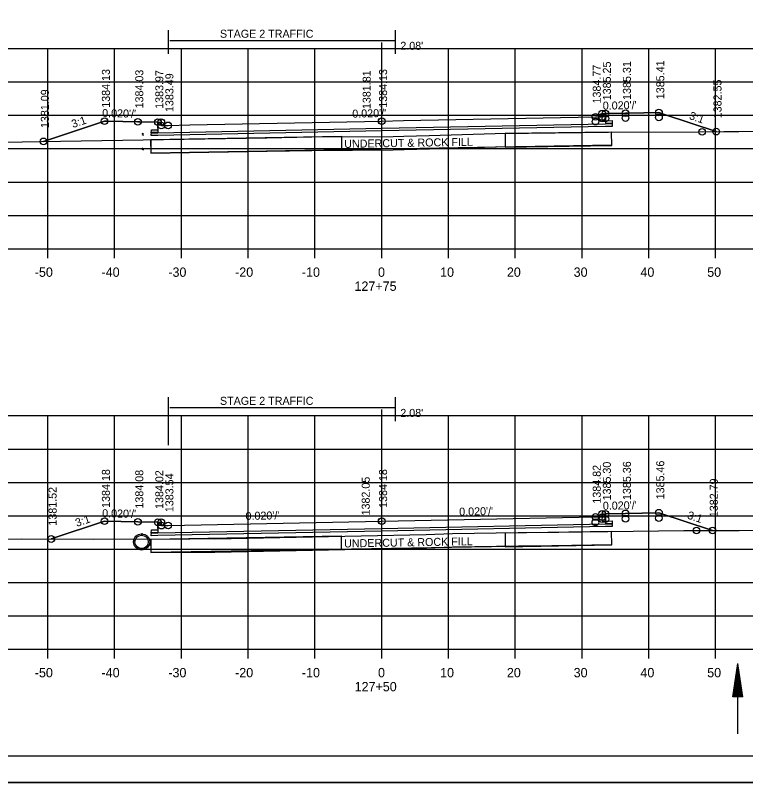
# Model space of a CAD drawing. Extents: x 1374311 to 1383814, y 384102 to 406278.
# Drawn here: x 1381573.8 to 1381683.2, y 386884.7 to 386999.6 of the extents above; entities that cross this region are included whole.
import ezdxf

# ---------------------------------------------------------------- set-up
doc = ezdxf.new("R2010")
doc.units = 0
for name, color, linetype in [('R_Axis', 7, 'Continuous'), ('R_Axis Annot', 7, 'Continuous'), ('R_Border', 7, 'Continuous'), ('R_Draft', 7, 'Continuous'), ('R_Exist Surface', 7, 'Continuous'), ('R_Fin Surface', 7, 'Continuous'), ('R_Grid', 7, 'Continuous'), ('R_No Plot', 7, 'Continuous'), ('R_Water', 7, 'Continuous'), ('R_Xsect Elev', 7, 'Continuous'), ('R_Xsect Slope', 7, 'Continuous')]:
    doc.layers.add(name, color=color, linetype=linetype)

msp = doc.modelspace()

# ---------------------------------------------------------------- linework, layer by layer
at = {"layer": 'R_Axis'}
for p, q in [((1381488.66, 386964.64), (1381768.66, 386964.64)), ((1381578.66, 386963.24), (1381578.66, 386964.64)), ((1381588.66, 386963.24), (1381588.66, 386964.64)), ((1381598.66, 386963.24), (1381598.66, 386964.64)), ((1381608.66, 386963.24), (1381608.66, 386964.64)), ((1381618.66, 386963.24), (1381618.66, 386964.64)), ((1381628.66, 386963.24), (1381628.66, 386964.64)), ((1381638.66, 386963.24), (1381638.66, 386964.64)), ((1381648.66, 386963.24), (1381648.66, 386964.64)), ((1381658.66, 386963.24), (1381658.66, 386964.64)), ((1381668.66, 386963.24), (1381668.66, 386964.64)), ((1381678.66, 386963.24), (1381678.66, 386964.64)), ((1381488.66, 386904.64), (1381768.66, 386904.64)), ((1381578.66, 386903.24), (1381578.66, 386904.64)), ((1381588.66, 386903.24), (1381588.66, 386904.64)), ((1381598.66, 386903.24), (1381598.66, 386904.64)), ((1381608.66, 386903.24), (1381608.66, 386904.64)), ((1381618.66, 386903.24), (1381618.66, 386904.64)), ((1381628.66, 386903.24), (1381628.66, 386904.64)), ((1381638.66, 386903.24), (1381638.66, 386904.64)), ((1381648.66, 386903.24), (1381648.66, 386904.64)), ((1381658.66, 386903.24), (1381658.66, 386904.64)), ((1381668.66, 386903.24), (1381668.66, 386904.64)), ((1381678.66, 386903.24), (1381678.66, 386904.64))]:
    msp.add_line(p, q, dxfattribs=at)
at = {"layer": 'R_Border'}
msp.add_line((1381786.84, 386888.64), (1381470.66, 386888.64), dxfattribs=at)
at = {"layer": 'R_Draft'}
for p, q in [((1381681.25, 386897.5), (1381682, 386902.5)), ((1381682.75, 386897.5), (1381682, 386902.5)), ((1381681.37, 386897.5), (1381682, 386901.66)), ((1381682.62, 386897.5), (1381682, 386901.66)), ((1381681.5, 386897.5), (1381682, 386900.8)), ((1381681.62, 386897.5), (1381682, 386899.97)), ((1381682.49, 386897.5), (1381682, 386900.8)), ((1381682.37, 386897.5), (1381682, 386899.97)), ((1381681.75, 386897.5), (1381682, 386899.12)), ((1381682.24, 386897.5), (1381682, 386899.12)), ((1381681.88, 386897.5), (1381682, 386898.29)), ((1381682.11, 386897.5), (1381682, 386898.29)), ((1381682.75, 386897.5), (1381681.25, 386897.5))]:
    msp.add_line(p, q, dxfattribs=at)
at = {"layer": 'R_Exist Surface'}
for p, q in [((1381592.73, 386981.96), (1381592.99, 386981.87)), ((1381592.73, 386979.54), (1381592.99, 386979.45)), ((1381592.75, 386922.03), (1381592.75, 386921.94)), ((1381592.75, 386919.62), (1381592.75, 386919.53))]:
    msp.add_line(p, q, dxfattribs=at)
for points in [[(1381557.56, 386980.34), (1381580.53, 386980.77), (1381611.45, 386981.27), (1381618.19, 386981.39), (1381630.35, 386981.46), (1381631.97, 386981.5), (1381635.74, 386981.61), (1381645.66, 386981.89), (1381650.65, 386981.95), (1381662.62, 386982.12), (1381676.11, 386982.16), (1381679.91, 386982.2), (1381682.11, 386982.22), (1381694.16, 386982.45), (1381703.79, 386982.64), (1381704.91, 386982.66), (1381708.65, 386982.62), (1381726.08, 386982.67), (1381735.93, 386982.71), (1381743.92, 386982.82), (1381758.56, 386983.31), (1381764.41, 386983.46), (1381768.66, 386983.8)], [(1381594.1, 386980.99), (1381594.09, 386978.99), (1381611.48, 386979.28), (1381618.21, 386979.39), (1381630.38, 386979.46), (1381632.03, 386979.5), (1381635.79, 386979.61), (1381645.7, 386979.89), (1381650.68, 386979.95), (1381663.11, 386980.12), (1381663.09, 386982.1)], [(1381567.42, 386921.08), (1381574.74, 386921.17), (1381585.42, 386921.15), (1381597.48, 386921.17), (1381599.93, 386921.17), (1381602.65, 386921.21), (1381603.67, 386921.2), (1381625.56, 386921.62), (1381635.29, 386921.83), (1381639.23, 386921.97), (1381649.1, 386922.14), (1381655.18, 386922.18), (1381658.71, 386922.25), (1381673.89, 386922.43), (1381682.16, 386922.43), (1381691.55, 386922.46)], [(1381594.08, 386921.12), (1381594.1, 386919.16), (1381597.48, 386919.17), (1381599.94, 386919.17), (1381602.65, 386919.21), (1381603.67, 386919.2), (1381625.6, 386919.62), (1381635.35, 386919.83), (1381639.28, 386919.97), (1381649.12, 386920.14), (1381655.2, 386920.18), (1381658.74, 386920.25), (1381663.11, 386920.3), (1381663.09, 386922.27)]]:
    msp.add_lwpolyline(points, dxfattribs=at)
msp.add_circle((1381592.7, 386920.72), 1.21, dxfattribs=at)
at = {"layer": 'R_Fin Surface'}
for points in [[(1381578.01, 386980.73), (1381586.25, 386983.47), (1381587.15, 386983.77), (1381587.66, 386983.76), (1381592.15, 386983.67), (1381592.45, 386983.66), (1381595.15, 386983.61), (1381595.2, 386983.61), (1381595.65, 386983.61), (1381595.65, 386983.56), (1381595.66, 386983.11), (1381596.55, 386983.13), (1381596.66, 386983.13), (1381599.9, 386983.2), (1381628.66, 386983.77), (1381631.9, 386983.84), (1381660.66, 386984.41), (1381661.55, 386984.39), (1381661.66, 386984.39), (1381661.66, 386984.44), (1381661.67, 386984.89), (1381661.72, 386984.89), (1381662.17, 386984.89), (1381662.47, 386984.9), (1381665.17, 386984.95), (1381665.68, 386984.96), (1381670.17, 386985.05), (1381671.02, 386984.76), (1381678.74, 386982.19)], [(1381662.17, 386984.53), (1381662.18, 386983.44), (1381663.18, 386983.48), (1381663.17, 386982.98), (1381662.17, 386982.96), (1381628.66, 386982.29), (1381595.15, 386981.62), (1381594.15, 386981.6), (1381594.16, 386982.1), (1381595.16, 386982.1), (1381595.15, 386983.25)], [(1381663.11, 386980.18), (1381594.14, 386978.99), (1381594.1, 386980.99)], [(1381579.17, 386921.16), (1381587.15, 386923.82), (1381592.15, 386923.72), (1381595.15, 386923.66), (1381595.65, 386923.66), (1381595.66, 386923.16), (1381596.66, 386923.18), (1381628.66, 386923.82), (1381660.66, 386924.46), (1381661.66, 386924.44), (1381661.67, 386924.94), (1381662.17, 386924.94), (1381665.17, 386925), (1381670.17, 386925.1), (1381678.18, 386922.43)], [(1381662.17, 386924.58), (1381662.18, 386923.49), (1381663.18, 386923.53), (1381663.17, 386923.03), (1381662.17, 386923.01), (1381628.66, 386922.34), (1381595.15, 386921.67), (1381594.15, 386921.65), (1381594.16, 386922.15), (1381595.16, 386922.15), (1381595.15, 386923.3)], [(1381663.11, 386920.31), (1381594.11, 386919.12), (1381594.08, 386921.12)]]:
    msp.add_lwpolyline(points, dxfattribs=at)
for points in [[(1381647.15, 386981.89), (1381647.15, 386979.84), (1381663.11, 386980.12), (1381663.09, 386982.1), (1381647.15, 386981.89)], [(1381594.1, 386980.99), (1381622.61, 386981.49), (1381622.61, 386979.44), (1381594.14, 386978.99), (1381594.1, 386980.99)], [(1381647.13, 386922.02), (1381647.12, 386919.98), (1381663.11, 386920.3), (1381663.09, 386922.27), (1381647.13, 386922.02)], [(1381594.08, 386921.12), (1381622.59, 386921.62), (1381622.58, 386919.57), (1381594.11, 386919.12), (1381594.08, 386921.12)]]:
    msp.add_lwpolyline(points, close=True, dxfattribs=at)
at = {"layer": 'R_Grid'}
for p, q in [((1381488.66, 386994.64), (1381768.66, 386994.64)), ((1381578.66, 386964.64), (1381578.66, 386994.64)), ((1381588.66, 386964.64), (1381588.66, 386994.64)), ((1381598.66, 386964.64), (1381598.66, 386994.64)), ((1381608.66, 386964.64), (1381608.66, 386994.64)), ((1381618.66, 386964.64), (1381618.66, 386994.64)), ((1381628.66, 386964.64), (1381628.66, 386994.64)), ((1381638.66, 386964.64), (1381638.66, 386994.64)), ((1381648.66, 386964.64), (1381648.66, 386994.64)), ((1381658.66, 386964.64), (1381658.66, 386994.64)), ((1381668.66, 386964.64), (1381668.66, 386994.64)), ((1381678.66, 386964.64), (1381678.66, 386994.64)), ((1381488.66, 386989.64), (1381768.66, 386989.64)), ((1381488.66, 386984.64), (1381768.66, 386984.64)), ((1381488.66, 386979.64), (1381768.66, 386979.64)), ((1381488.66, 386974.64), (1381768.66, 386974.64)), ((1381488.66, 386969.64), (1381768.66, 386969.64)), ((1381488.66, 386964.64), (1381768.66, 386964.64)), ((1381488.66, 386939.64), (1381768.66, 386939.64)), ((1381578.66, 386904.64), (1381578.66, 386939.64)), ((1381588.66, 386904.64), (1381588.66, 386939.64)), ((1381598.66, 386904.64), (1381598.66, 386939.64)), ((1381608.66, 386904.64), (1381608.66, 386939.64)), ((1381618.66, 386904.64), (1381618.66, 386939.64)), ((1381628.66, 386904.64), (1381628.66, 386939.64)), ((1381638.66, 386904.64), (1381638.66, 386939.64)), ((1381648.66, 386904.64), (1381648.66, 386939.64)), ((1381658.66, 386904.64), (1381658.66, 386939.64)), ((1381668.66, 386904.64), (1381668.66, 386939.64)), ((1381678.66, 386904.64), (1381678.66, 386939.64)), ((1381488.66, 386934.64), (1381768.66, 386934.64)), ((1381488.66, 386929.64), (1381768.66, 386929.64)), ((1381488.66, 386924.64), (1381768.66, 386924.64)), ((1381488.66, 386919.64), (1381768.66, 386919.64)), ((1381488.66, 386914.64), (1381768.66, 386914.64)), ((1381488.66, 386909.64), (1381768.66, 386909.64)), ((1381488.66, 386904.64), (1381768.66, 386904.64))]:
    msp.add_line(p, q, dxfattribs=at)
at = {"layer": 'R_No Plot'}
msp.add_line((1381458.26, 386884.66), (1381791.59, 386884.66), dxfattribs=at)
for points in [[(1381458.25, 387097.99), (1381791.59, 387097.99), (1381791.59, 386884.66), (1381458.25, 386884.66)], [(1381704.58, 387094.1), (1381704.58, 387084.22), (1381740.31, 387084.22), (1381740.31, 387081.3), (1381763.51, 387081.3), (1381763.51, 387058.08), (1381786.84, 387058.08), (1381786.84, 386888.64), (1381470.66, 386888.64), (1381470.66, 387094.1)], [(1381578.01, 386980.73), (1381580.53, 386980.77), (1381611.45, 386981.27), (1381618.19, 386981.39), (1381630.35, 386981.46), (1381631.97, 386981.5), (1381635.74, 386981.61), (1381645.66, 386981.89), (1381650.65, 386981.95), (1381662.62, 386982.12), (1381676.11, 386982.16), (1381678.74, 386982.19), (1381678.74, 386982.19), (1381671.02, 386984.76), (1381670.17, 386985.05), (1381665.68, 386984.96), (1381665.17, 386984.95), (1381662.47, 386984.9), (1381662.17, 386984.89), (1381662.18, 386983.8), (1381663.18, 386983.84), (1381663.17, 386983.34), (1381662.17, 386983.32), (1381628.66, 386982.65), (1381595.15, 386981.98), (1381594.15, 386981.96), (1381594.16, 386982.46), (1381595.16, 386982.46), (1381595.15, 386983.61), (1381592.45, 386983.66), (1381592.15, 386983.67), (1381587.66, 386983.76), (1381587.15, 386983.77), (1381586.25, 386983.47)], [(1381579.17, 386921.16), (1381585.42, 386921.15), (1381597.48, 386921.17), (1381599.93, 386921.17), (1381602.65, 386921.21), (1381603.67, 386921.2), (1381625.56, 386921.62), (1381635.29, 386921.83), (1381639.23, 386921.97), (1381649.1, 386922.14), (1381655.18, 386922.18), (1381658.71, 386922.25), (1381673.89, 386922.43), (1381678.18, 386922.43), (1381670.17, 386925.1), (1381665.17, 386925), (1381662.17, 386924.94), (1381662.18, 386923.85), (1381663.18, 386923.89), (1381663.17, 386923.39), (1381662.17, 386923.37), (1381628.66, 386922.7), (1381595.15, 386922.03), (1381594.15, 386922.01), (1381594.16, 386922.51), (1381595.16, 386922.51), (1381595.15, 386923.66), (1381592.15, 386923.72), (1381587.15, 386923.82)]]:
    msp.add_lwpolyline(points, close=True, dxfattribs=at)
for centre in [(1381661.66, 386984.89), (1381661.67, 386984.89), (1381662.16, 386984.89), (1381662.17, 386984.89), (1381665.16, 386984.95), (1381665.17, 386984.95), (1381670.16, 386985.05), (1381670.17, 386985.05), (1381587.14, 386983.77), (1381587.15, 386983.77), (1381587.15, 386983.77), (1381592.14, 386983.67), (1381592.15, 386983.67), (1381592.15, 386983.67), (1381595.14, 386983.61), (1381595.15, 386983.61), (1381595.15, 386983.61), (1381595.64, 386983.61), (1381595.65, 386983.61), (1381595.65, 386983.61), (1381628.65, 386983.77), (1381628.66, 386983.77), (1381628.66, 386983.77), (1381660.65, 386984.41), (1381660.66, 386984.41), (1381660.66, 386983.69), (1381661.65, 386984.39), (1381661.67, 386984.17), (1381662.17, 386984.17), (1381665.17, 386984.23), (1381670.17, 386984.33), (1381595.65, 386983.11), (1381596.65, 386983.13), (1381596.66, 386983.13), (1381596.66, 386983.13), (1381676.65, 386982.17), (1381678.74, 386982.19), (1381678.74, 386982.19), (1381578.01, 386980.73), (1381578.01, 386980.73), (1381578.01, 386980.73), (1381578.01, 386980.73), (1381578.01, 386980.73), (1381578.01, 386980.73), (1381661.67, 386924.94), (1381661.67, 386924.94), (1381662.17, 386924.94), (1381662.17, 386924.94), (1381665.17, 386925), (1381665.17, 386925), (1381670.17, 386925.1), (1381670.17, 386925.1), (1381587.14, 386923.82), (1381587.15, 386923.82), (1381587.15, 386923.82), (1381592.14, 386923.72), (1381592.15, 386923.72), (1381592.15, 386923.72), (1381595.14, 386923.66), (1381595.15, 386923.66), (1381595.15, 386923.66), (1381595.64, 386923.66), (1381595.65, 386923.66), (1381595.65, 386923.66), (1381628.65, 386923.82), (1381628.66, 386923.82), (1381628.66, 386923.82), (1381660.65, 386923.66), (1381660.66, 386924.46), (1381660.66, 386924.46), (1381661.66, 386924.44), (1381661.66, 386924.14), (1381662.16, 386924.14), (1381665.16, 386924.2), (1381670.16, 386924.3), (1381595.66, 386923.16), (1381596.65, 386923.18), (1381596.66, 386923.18), (1381596.66, 386923.18), (1381675.8, 386922.42), (1381678.18, 386922.43), (1381678.18, 386922.43), (1381579.16, 386921.16), (1381579.16, 386921.16), (1381579.16, 386921.16), (1381579.16, 386921.16), (1381579.17, 386921.16), (1381579.17, 386921.16)]:
    msp.add_circle(centre, 0.5, dxfattribs=at)
at = {"layer": 'R_Water'}
for p, q in [((1381596.74, 386993.87), (1381596.74, 386997.4)), ((1381630.74, 386993.83), (1381630.74, 386997.4)), ((1381596.92, 386995.84), (1381630.74, 386995.84)), ((1381628.66, 386994.64), (1381628.66, 386995.55)), ((1381628.66, 386994.64), (1381630.74, 386994.64)), ((1381592.73, 386981.75), (1381592.99, 386981.66)), ((1381592.73, 386979.75), (1381592.99, 386979.66)), ((1381596.74, 386935.24), (1381596.74, 386942.4)), ((1381630.74, 386938.83), (1381630.74, 386942.4)), ((1381596.92, 386940.84), (1381630.74, 386940.84)), ((1381628.66, 386939.64), (1381628.66, 386940.55)), ((1381628.66, 386939.64), (1381630.74, 386939.64)), ((1381592.75, 386921.82), (1381592.75, 386921.74)), ((1381592.75, 386919.82), (1381592.75, 386919.74)), ((1381682, 386891.99), (1381682, 386902.5))]:
    msp.add_line(p, q, dxfattribs=at)
msp.add_circle((1381592.7, 386920.72), 1, dxfattribs=at)

# ---------------------------------------------------------------- texts
at = {"layer": 'R_Axis Annot'}
for s, p in [('-50', (1381576.7, 386960.44)), ('-40', (1381586.7, 386960.44)), ('-30', (1381596.7, 386960.44)), ('-20', (1381606.7, 386960.44)), ('-10', (1381616.7, 386960.44)), ('0', (1381628.1, 386960.44)), ('10', (1381637.4, 386960.44)), ('20', (1381647.4, 386960.44)), ('30', (1381657.4, 386960.44)), ('40', (1381667.4, 386960.44)), ('50', (1381677.4, 386960.44)), ('127+75', (1381624.58, 386958.34)), ('-50', (1381576.7, 386900.44)), ('-40', (1381586.7, 386900.44)), ('-30', (1381596.7, 386900.44)), ('-20', (1381606.7, 386900.44)), ('-10', (1381616.7, 386900.44)), ('0', (1381628.1, 386900.44)), ('10', (1381637.4, 386900.44)), ('20', (1381647.4, 386900.44)), ('30', (1381657.4, 386900.44)), ('40', (1381667.4, 386900.44)), ('50', (1381677.4, 386900.44)), ('127+50', (1381624.6, 386898.34))]:
    msp.add_text(s, height=1.4, dxfattribs=at).set_placement(p)
at = {"layer": 'R_Fin Surface'}
for p in [(1381623.05, 386979.75), (1381623.03, 386919.89)]:
    msp.add_text('UNDERCUT & ROCK FILL', height=1.2, rotation=0.9903, dxfattribs=at).set_placement(p)
at = {"layer": 'R_Water'}
for s, p in [('STAGE 2 TRAFFIC', (1381604.43, 386996.26)), ("2.08'", (1381631.44, 386994.45)), ('STAGE 2 TRAFFIC', (1381604.43, 386941.26)), ("2.08'", (1381631.44, 386939.45))]:
    msp.add_text(s, height=1.2, dxfattribs=at).set_placement(p)
at = {"layer": 'R_Xsect Elev'}
for s, p in [('1384.77', (1381661.46, 386986.41)), ('1385.25', (1381662.97, 386986.89)), ('1385.31', (1381665.97, 386986.95)), ('1385.41', (1381670.97, 386987.05)), ('1384.13', (1381587.95, 386985.77)), ('1384.03', (1381592.95, 386985.67)), ('1383.97', (1381595.95, 386985.61)), ('1383.49', (1381597.46, 386985.13)), ('1381.81', (1381627, 386985.57)), ('1384.13', (1381629.46, 386985.77)), ('1382.55', (1381679.54, 386984.19)), ('1381.09', (1381578.81, 386982.73)), ('1384.82', (1381661.46, 386926.46)), ('1385.30', (1381662.97, 386926.94)), ('1385.36', (1381665.97, 386927)), ('1385.46', (1381670.97, 386927.1)), ('1384.18', (1381587.95, 386925.82)), ('1384.08', (1381592.95, 386925.72)), ('1384.02', (1381595.95, 386925.66)), ('1384.18', (1381629.46, 386925.82)), ('1383.54', (1381597.46, 386925.18)), ('1382.05', (1381626.86, 386924.69)), ('1382.79', (1381678.98, 386924.43)), ('1381.52', (1381579.97, 386923.16))]:
    msp.add_text(s, height=1.2, rotation=90, dxfattribs=at).set_placement(p)
at = {"layer": 'R_Xsect Slope'}
for s, rotation, p in [("0.020'/'", 1.1458, (1381661.77, 386985.48)), ("0.020'/'", 358.8542, (1381586.78, 386984.38)), ("0.020'/'", 1.1457, (1381624.26, 386984.28)), ('3:1', 341.5651, (1381674.61, 386984.1)), ('3:1', 18.4349, (1381582.42, 386982.72)), ("0.020'/'", 1.1458, (1381661.78, 386925.53)), ("0.020'/'", 358.8542, (1381586.78, 386924.43)), ("0.020'/'", 1.1457, (1381608.27, 386924.01)), ("0.020'/'", 1.1457, (1381640.27, 386924.65)), ('3:1', 341.5651, (1381674.33, 386924.24)), ('3:1', 18.4349, (1381583, 386922.97))]:
    msp.add_text(s, height=1.2, rotation=rotation, dxfattribs=at).set_placement(p)

doc.saveas('drawing.dxf')
